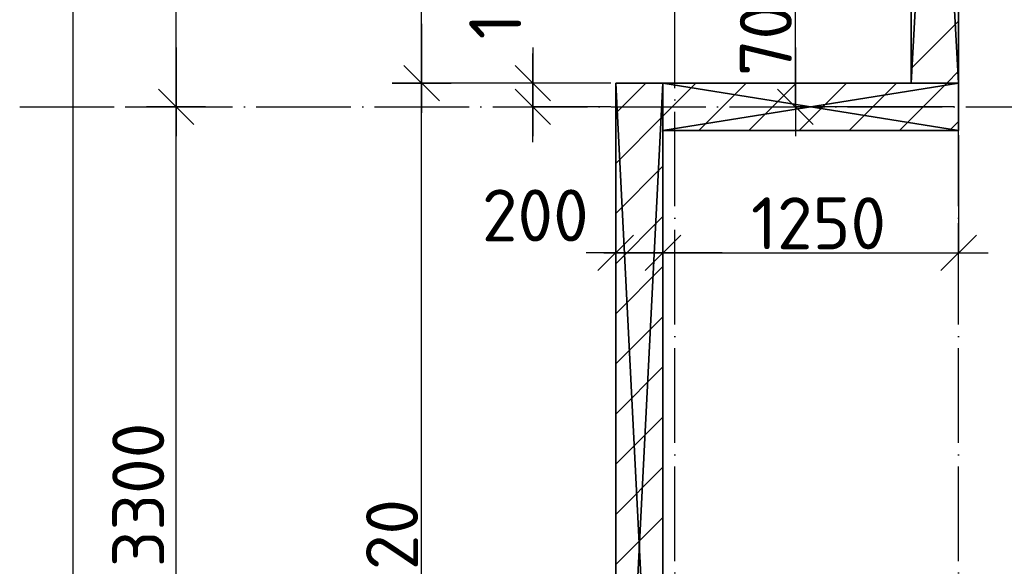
# Model space of a CAD drawing. Header units: millimetres. Extents: x 40580 to 559114, y -343730 to 81020.
# Tile 361 of 656: x 338213 to 342376, y -45918 to -43607. Entities that reach past the tile are written whole.
import ezdxf

# ---------------------------------------------------------------- set-up
doc = ezdxf.new("R2010")
doc.units = ezdxf.units.MM
doc.linetypes.add('______11', pattern=[500, 400, -50, 0, -50])
doc.linetypes.add('______5', pattern=[1100, 800, -100, 100, -100])
for name, color, linetype in [('____________', 7, 'Continuous'), ('___________________', 253, '______5'), ('______________________', 7, 'Continuous')]:
    doc.layers.add(name, color=color, linetype=linetype)
doc.styles.add('ISOCPEUR', font='isocpeur.ttf')

# ---------------------------------------------------------------- blocks, each defined once
blk = doc.blocks.new('ALL_ML_STRICH')
at = {"color": 0, "linetype": 'ByBlock', "lineweight": -2}
for p, q in [((0, -0.5), (0, 0.5)), ((-0.3, -0.3), (0.3, 0.3)), ((-1, 0), (0.5, 0))]:
    blk.add_line(p, q, dxfattribs=at)

msp = doc.modelspace()

# ---------------------------------------------------------------- linework, layer by layer
at = {"layer": '____________', "color": 253, "linetype": '______5'}
for p, q in [((340733.2, -44002.3), (340860.4, -43875.1)), ((341084.6, -44075.1), (341284.6, -43875.1)), ((341508.9, -44075.1), (341708.9, -43875.1)), ((341933.1, -44075.1), (342133.1, -43875.1)), ((340733.2, -44426.5), (340933.2, -44226.5)), ((340733.2, -44850.8), (340933.2, -44650.8)), ((340733.2, -45275.1), (340933.2, -45075.1)), ((340733.2, -45699.3), (340933.2, -45499.3))]:
    msp.add_line(p, q, dxfattribs=at)
at = {"layer": '____________', "color": 253, "linetype": '______11'}
for p, q in [((340933.2, -44014.4), (341072.5, -43875.1)), ((341296.7, -44075.1), (341496.7, -43875.1)), ((341721, -44075.1), (341921, -43875.1)), ((340733.2, -44214.4), (340933.2, -44014.4)), ((342145.3, -44075.1), (342183.2, -44037.2)), ((340733.2, -44638.7), (340933.2, -44438.7)), ((340733.2, -45062.9), (340933.2, -44862.9)), ((340733.2, -45487.2), (340933.2, -45287.2)), ((340733.2, -45911.5), (340933.2, -45711.5))]:
    msp.add_line(p, q, dxfattribs=at)
msp.add_lwpolyline([(341983.2, -43812.9), (342183.2, -43612.9), (342183.2, -43612.9)], dxfattribs=at)
at = {"layer": '____________', "color": 253, "linetype": '______5'}
msp.add_lwpolyline([(342133.1, -43875.1), (342183.2, -43825.1), (342183.2, -43825.1)], dxfattribs=at)
at = {"layer": '___________________', "color": 253, "linetype": '______11'}
for p, q in [((340983.2, -89405.1), (340983.2, -39325.1)), ((342183.2, -89405.1), (342183.2, -39325.1)), ((338213.2, -43975.1), (355193.2, -43975.1))]:
    msp.add_line(p, q, dxfattribs=at)
at = {"layer": '______________________', "color": 7, "linetype": 'Continuous'}
for p, q in [((339912.6, -43875.1), (339912.6, -40225.1)), ((338438.9, -86815.1), (338438.9, -40325.1)), ((338874.5, -43975.1), (338874.5, -40325.1)), ((341493, -43975.1), (341493, -43275.1)), ((339912.6, -47995.1), (339912.6, -43875.1)), ((340382.6, -43975.1), (340382.6, -43875.1)), ((338874.5, -47275.1), (338874.5, -43975.1)), ((340733.2, -44592.9), (340933.2, -44592.9)), ((340933.2, -44592.9), (342183.2, -44592.9))]:
    msp.add_line(p, q, dxfattribs=at)
at = {"layer": '______________________', "color": 253, "linetype": 'Continuous'}
for p, q in [((340713.2, -43875.1), (339912.6, -43875.1)), ((340713.2, -43875.1), (339912.6, -43875.1)), ((340713.2, -43875.1), (340382.6, -43875.1)), ((340733.2, -43895.1), (340733.2, -44592.9)), ((338659.4, -43975.1), (338874.5, -43975.1)), ((338659.4, -43975.1), (338874.5, -43975.1)), ((340713.2, -43975.1), (340382.6, -43975.1)), ((342163.2, -43975.1), (341493, -43975.1)), ((340933.2, -44095.1), (340933.2, -44592.9)), ((340933.2, -44095.1), (340933.2, -44592.9)), ((342183.2, -44095.1), (342183.2, -44592.9))]:
    msp.add_line(p, q, dxfattribs=at)

# ---------------------------------------------------------------- block references
at = {"layer": '______________________', "color": 7, "linetype": 'Continuous', "xscale": 250, "yscale": 250, "zscale": 250}
for p, rotation in [((339912.6, -43875.1), 270), ((338874.5, -43975.1), 270), ((339912.6, -43875.1), 90), ((340382.6, -43975.1), 270), ((340382.6, -43875.1), 90), ((341493, -43975.1), 270), ((338874.5, -43975.1), 90), ((340733.2, -44592.9), 180), ((340933.2, -44592.9), 180)]:
    msp.add_blockref('ALL_ML_STRICH', p, dxfattribs=dict(at, rotation=rotation))
for p in [(340933.2, -44592.9), (342183.2, -44592.9)]:
    msp.add_blockref('ALL_ML_STRICH', p, dxfattribs=at)

# ---------------------------------------------------------------- texts
at = {"layer": '______________________', "color": 7, "style": 'ISOCPEUR'}
for s, p in [('100', (340333.6, -43690.1)), ('700', (341478, -43845.1)), ('3300', (338824.5, -45922.1)), ('4120', (339897.6, -46210.1))]:
    msp.add_text(s, height=220, rotation=90, dxfattribs=at).set_placement(p)
for s, p in [('200', (340167.5, -44544.6)), ('1250', (341305.2, -44577.9))]:
    msp.add_text(s, height=220, dxfattribs=at).set_placement(p)

# ---------------------------------------------------------------- meshes
at = {"layer": '____________', "color": 7, "linetype": 'Continuous'}
mesh = msp.add_polyface(dxfattribs=at)
corners = [(341983.2, -40225.1, -3800), (341983.2, -43875.1, -3800), (341983.2, -43875.1, -350), (341983.2, -40225.1, -350), (341983.2, -43292.7, -624.3), (341983.2, -43281.3, -629.3), (341983.2, -43268.8, -629.3), (341983.2, -43257.5, -624.3), (341983.2, -43249.1, -615), (341983.2, -43245.2, -603.1), (341983.2, -43246.6, -590.7), (341983.2, -43252.8, -579.9), (341983.2, -43262.9, -572.6), (341983.2, -43275.1, -570), (341983.2, -43287.3, -572.6), (341983.2, -43297.4, -579.9), (341983.2, -43303.6, -590.7), (341983.2, -43304.9, -603.1), (341983.2, -43301.1, -615)]
mesh.append_faces([[corners[k] for k in face] for face in [(8, 3, 1)]], dxfattribs={"vtx0": -1, "vtx1": -1, "vtx2": -1, "color": 7})
mesh.append_faces([[corners[k] for k in face] for face in [(12, 2, 3)]], dxfattribs={"vtx0": -1, "vtx2": -1, "color": 7})
mesh.append_faces([[corners[k] for k in face] for face in [(1, 2, 4), (4, 5, 1), (5, 6, 1), (6, 7, 1), (7, 8, 1), (8, 9, 3), (9, 10, 3), (10, 11, 3), (11, 12, 3), (12, 13, 2), (13, 14, 2), (14, 15, 2), (15, 16, 2), (16, 17, 2), (17, 18, 2), (18, 4, 2)]], dxfattribs={"vtx1": -1, "vtx2": -1, "color": 7})
mesh.append_faces([[corners[k] for k in face] for face in [(3, 0, 1)]], dxfattribs={"vtx2": -1, "color": 7})
mesh = msp.add_polyface(dxfattribs=at)
corners = [(342183.2, -43875.1, -3800), (341983.2, -43875.1, -3800), (341983.2, -40225.1, -3800), (342183.2, -40225.1, -3800)]
mesh.append_faces([[corners[k] for k in face] for face in [(1, 2, 0)]], dxfattribs={"vtx1": -1, "color": 7})
mesh.append_faces([[corners[k] for k in face] for face in [(2, 3, 0)]], dxfattribs={"vtx2": -1, "color": 7})
mesh = msp.add_polyface(dxfattribs=at)
corners = [(341983.2, -43875.1, -350), (342183.2, -43875.1, -350), (342183.2, -40225.1, -350), (341983.2, -40225.1, -350)]
mesh.append_faces([[corners[k] for k in face] for face in [(1, 2, 0)]], dxfattribs={"vtx1": -1, "color": 7})
mesh.append_faces([[corners[k] for k in face] for face in [(2, 3, 0)]], dxfattribs={"vtx2": -1, "color": 7})
mesh = msp.add_polyface(dxfattribs=at)
corners = [(342183.2, -43875.1, -3800), (342183.2, -40225.1, -3800), (342183.2, -40225.1, -350), (342183.2, -43875.1, -350), (342183.2, -43290.1, -574), (342183.2, -43278.2, -570.2), (342183.2, -43265.8, -571.5), (342183.2, -43255, -577.7), (342183.2, -43247.7, -587.8), (342183.2, -43245.1, -600), (342183.2, -43247.7, -612.2), (342183.2, -43255, -622.3), (342183.2, -43265.8, -628.5), (342183.2, -43278.2, -629.8), (342183.2, -43290.1, -626), (342183.2, -43299.4, -617.6), (342183.2, -43304.4, -606.2), (342183.2, -43304.4, -593.8), (342183.2, -43299.4, -582.4)]
mesh.append_faces([[corners[k] for k in face] for face in [(11, 0, 2)]], dxfattribs={"vtx0": -1, "vtx1": -1, "vtx2": -1, "color": 7})
mesh.append_faces([[corners[k] for k in face] for face in [(3, 4, 5), (14, 3, 0)]], dxfattribs={"vtx0": -1, "vtx2": -1, "color": 7})
mesh.append_faces([[corners[k] for k in face] for face in [(5, 6, 3), (2, 3, 6), (6, 7, 2), (7, 8, 2), (8, 9, 2), (9, 10, 2), (10, 11, 2), (11, 12, 0), (12, 13, 0), (13, 14, 0), (14, 15, 3), (15, 16, 3), (16, 17, 3), (17, 18, 3), (18, 4, 3)]], dxfattribs={"vtx1": -1, "vtx2": -1, "color": 7})
mesh.append_faces([[corners[k] for k in face] for face in [(0, 1, 2)]], dxfattribs={"vtx2": -1, "color": 7})
mesh = msp.add_polyface(dxfattribs=at)
corners = [(340733.2, -43875.1, -3800), (340733.2, -47795.1, -3800), (340733.2, -47795.1, -350), (340733.2, -43875.1, -350)]
mesh.append_faces([[corners[k] for k in face] for face in [(1, 2, 0)]], dxfattribs={"vtx1": -1, "color": 7})
mesh.append_faces([[corners[k] for k in face] for face in [(2, 3, 0)]], dxfattribs={"vtx2": -1, "color": 7})
mesh = msp.add_polyface(dxfattribs=at)
corners = [(340933.2, -43875.1, -3800), (340733.2, -43875.1, -3800), (340733.2, -43875.1, -350), (340933.2, -43875.1, -350)]
mesh.append_faces([[corners[k] for k in face] for face in [(1, 2, 0)]], dxfattribs={"vtx1": -1, "color": 7})
mesh.append_faces([[corners[k] for k in face] for face in [(2, 3, 0)]], dxfattribs={"vtx2": -1, "color": 7})
mesh = msp.add_polyface(dxfattribs=at)
corners = [(340733.2, -47795.1, -350), (340933.2, -47795.1, -350), (340933.2, -43875.1, -350), (340733.2, -43875.1, -350)]
mesh.append_faces([[corners[k] for k in face] for face in [(1, 2, 0)]], dxfattribs={"vtx1": -1, "color": 7})
mesh.append_faces([[corners[k] for k in face] for face in [(2, 3, 0)]], dxfattribs={"vtx2": -1, "color": 7})
mesh = msp.add_polyface(dxfattribs=at)
corners = [(340933.2, -47795.1, -3800), (340733.2, -47795.1, -3800), (340733.2, -43875.1, -3800), (340933.2, -43875.1, -3800)]
mesh.append_faces([[corners[k] for k in face] for face in [(1, 2, 0)]], dxfattribs={"vtx1": -1, "color": 7})
mesh.append_faces([[corners[k] for k in face] for face in [(2, 3, 0)]], dxfattribs={"vtx2": -1, "color": 7})
mesh = msp.add_polyface(dxfattribs=at)
corners = [(342183.2, -43875.1, -3800), (340933.2, -43875.1, -3800), (340933.2, -43875.1, -350), (342183.2, -43875.1, -350)]
mesh.append_faces([[corners[k] for k in face] for face in [(1, 2, 0)]], dxfattribs={"vtx1": -1, "color": 7})
mesh.append_faces([[corners[k] for k in face] for face in [(2, 3, 0)]], dxfattribs={"vtx2": -1, "color": 7})
mesh = msp.add_polyface(dxfattribs=at)
corners = [(340933.2, -43875.1, -3800), (340933.2, -44075.1, -3800), (340933.2, -44075.1, -350), (340933.2, -43875.1, -350)]
mesh.append_faces([[corners[k] for k in face] for face in [(1, 2, 0)]], dxfattribs={"vtx1": -1, "color": 7})
mesh.append_faces([[corners[k] for k in face] for face in [(2, 3, 0)]], dxfattribs={"vtx2": -1, "color": 7})
mesh = msp.add_polyface(dxfattribs=at)
corners = [(340933.2, -43875.1, -350), (340933.2, -44075.1, -350), (342183.2, -44075.1, -350), (342183.2, -43875.1, -350)]
mesh.append_faces([[corners[k] for k in face] for face in [(1, 2, 0)]], dxfattribs={"vtx1": -1, "color": 7})
mesh.append_faces([[corners[k] for k in face] for face in [(2, 3, 0)]], dxfattribs={"vtx2": -1, "color": 7})
mesh = msp.add_polyface(dxfattribs=at)
corners = [(340933.2, -44075.1, -3800), (340933.2, -43875.1, -3800), (342183.2, -43875.1, -3800), (342183.2, -44075.1, -3800)]
mesh.append_faces([[corners[k] for k in face] for face in [(1, 2, 0)]], dxfattribs={"vtx1": -1, "color": 7})
mesh.append_faces([[corners[k] for k in face] for face in [(2, 3, 0)]], dxfattribs={"vtx2": -1, "color": 7})
mesh = msp.add_polyface(dxfattribs=at)
corners = [(340933.2, -47795.1, -3800), (340933.2, -43875.1, -3800), (340933.2, -43875.1, -350), (340933.2, -47795.1, -350)]
mesh.append_faces([[corners[k] for k in face] for face in [(1, 2, 0)]], dxfattribs={"vtx1": -1, "color": 7})
mesh.append_faces([[corners[k] for k in face] for face in [(2, 3, 0)]], dxfattribs={"vtx2": -1, "color": 7})
mesh = msp.add_polyface(dxfattribs=at)
corners = [(341983.2, -43875.1, -3800), (342183.2, -43875.1, -3800), (342183.2, -43875.1, -350), (341983.2, -43875.1, -350)]
mesh.append_faces([[corners[k] for k in face] for face in [(1, 2, 0)]], dxfattribs={"vtx1": -1, "color": 7})
mesh.append_faces([[corners[k] for k in face] for face in [(2, 3, 0)]], dxfattribs={"vtx2": -1, "color": 7})
mesh = msp.add_polyface(dxfattribs=at)
corners = [(342183.2, -44075.1, -3800), (342183.2, -43875.1, -3800), (342183.2, -43875.1, -350), (342183.2, -44075.1, -350)]
mesh.append_faces([[corners[k] for k in face] for face in [(1, 2, 0)]], dxfattribs={"vtx1": -1, "color": 7})
mesh.append_faces([[corners[k] for k in face] for face in [(2, 3, 0)]], dxfattribs={"vtx2": -1, "color": 7})
mesh = msp.add_polyface(dxfattribs=at)
corners = [(340933.2, -44075.1, -3800), (342183.2, -44075.1, -3800), (342183.2, -44075.1, -350), (340933.2, -44075.1, -350)]
mesh.append_faces([[corners[k] for k in face] for face in [(1, 2, 0)]], dxfattribs={"vtx1": -1, "color": 7})
mesh.append_faces([[corners[k] for k in face] for face in [(2, 3, 0)]], dxfattribs={"vtx2": -1, "color": 7})

doc.saveas('drawing.dxf')
